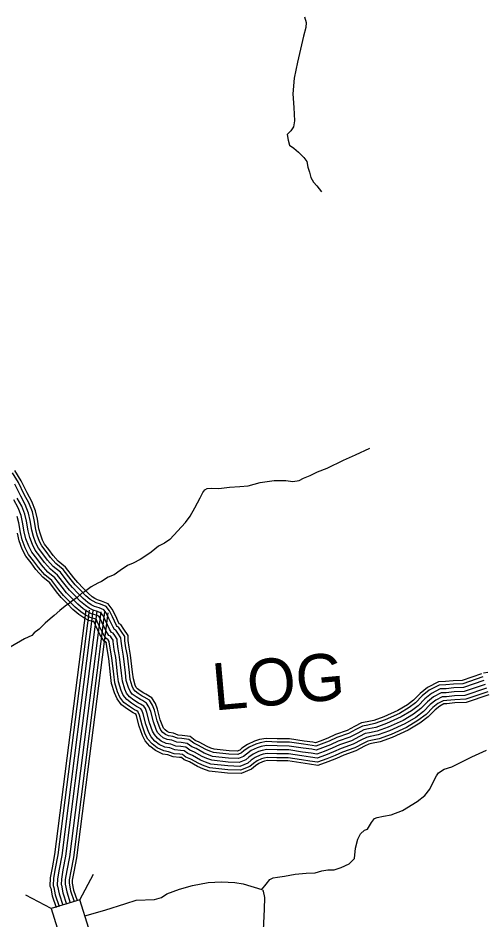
# Model space of a CAD drawing. Extents: x 1788175 to 1969470, y 584502 to 738744.
# Drawn here: x 1905098 to 1908773, y 634958 to 642062 of the extents above; entities that cross this region are included whole.
import ezdxf

# ---------------------------------------------------------------- set-up
doc = ezdxf.new("R2010")
doc.units = 0
for name, color, linetype in [('DESIGN - ROW - Right-of-Way and Easement Labels', 7, 'Continuous'), ('DESIGN - TRANSPORTATION - Text', 7, 'Continuous'), ('SURVEY - DRAINAGE - Storm Sewer', 7, 'Continuous'), ('SURVEY - TRANSPORTATION - Roads', 7, 'Continuous')]:
    doc.layers.add(name, color=color, linetype=linetype)

msp = doc.modelspace()

# ---------------------------------------------------------------- linework, layer by layer
at = {"layer": 'DESIGN - TRANSPORTATION - Text'}
for points in [[(1907356.7, 642072.7), (1907371.3, 642026.9), (1907367.8, 641988.8), (1907350.7, 641918.4), (1907301.3, 641715.4), (1907275, 641588.9), (1907266.6, 641464.6), (1907272, 641356.5), (1907279.4, 641252.4), (1907270, 641206.2), (1907248.4, 641173.9), (1907220.8, 641145.4), (1907227.4, 641101.5), (1907239.9, 641061.6), (1907272.2, 641036), (1907310.6, 641004.5), (1907353.2, 640963), (1907375.6, 640933.3), (1907384.2, 640887.4), (1907396.7, 640847.5), (1907407.2, 640805.6), (1907427.7, 640769.8), (1907454.1, 640740.1), (1907490.7, 640694.6)], [(1906418.1, 638088.1), (1906454.4, 638140), (1906493.5, 638204.6), (1906534.4, 638283.3), (1906555.9, 638325.7), (1906571.6, 638345.9), (1906589.5, 638356.2), (1906625.4, 638358.7), (1906681.4, 638357.5), (1906767.2, 638366.7), (1906847.1, 638371.8), (1906913, 638376.8), (1907006.5, 638404.1), (1907118.2, 638419.8), (1907210.2, 638419.1), (1907264.2, 638411.8), (1907314.1, 638418.5), (1907349.8, 638439.1), (1907401.5, 638459.8), (1907459.1, 638488.7), (1907536.6, 638517.8), (1907663.7, 638579.7), (1907759.1, 638621.1), (1907872.3, 638674.8)], [(1906418.1, 638088.1), (1906296.3, 637954.6), (1906253.3, 637926), (1906205.6, 637902.1), (1906148.2, 637854.3), (1906090.9, 637816.1), (1906062.3, 637797), (1906005, 637768.4), (1905962, 637749.3), (1905904.7, 637711.1), (1905856.9, 637677.6), (1905809.1, 637658.5), (1905756.6, 637625.1), (1905727.9, 637610.8), (1905675.4, 637582.1), (1905622.9, 637543.9), (1905599, 637529.6), (1905560.8, 637496.1), (1905532.1, 637477), (1905503.5, 637453.1), (1905470, 637429.3), (1905427, 637395.8), (1905384.1, 637357.6), (1905350.6, 637329), (1905312.4, 637295.5), (1905264.7, 637247.8), (1905226.4, 637219.1), (1905207.3, 637200), (1905150, 637171.4), (1905037.1, 637106.3)], [(1907021.4, 635199.6), (1907056, 635240.8), (1907083.5, 635277.3), (1907111.3, 635289.7), (1907145.2, 635296.2), (1907199.1, 635303), (1907282.8, 635320.2), (1907370.6, 635327.4), (1907440.5, 635330.4), (1907494.3, 635345.2), (1907542.2, 635351.9), (1907590.1, 635352.6), (1907647.8, 635371.4), (1907709.4, 635400.3), (1907750.8, 635443), (1907759.8, 635523.2), (1907776.8, 635595.5), (1907800.2, 635637.9), (1907829.9, 635664.4), (1907853.7, 635672.7), (1907885, 635727.2), (1907910.4, 635756.4), (1907930.5, 635765.9), (1907980.3, 635774.6), (1908040.1, 635787.5), (1908131.6, 635820.8), (1908246.6, 635892.6), (1908305.9, 635939.5), (1908345.2, 635988.1), (1908372.5, 636044.5), (1908397.8, 636093), (1908413.5, 636117.2), (1908459.1, 636145.9), (1908518.8, 636164.8), (1908588.3, 636197.8), (1908677.7, 636243.1), (1908792.9, 636294.8)], [(1905625.6, 634991.7), (1905783.1, 635036.2), (1905948.5, 635089.2), (1906030.2, 635113.4), (1906175.4, 635119.5), (1906229.4, 635134.3), (1906272.4, 635163), (1906372.7, 635201.2), (1906473, 635229.9), (1906597.2, 635253.7), (1906702.3, 635258.5), (1906807.3, 635253.7), (1906874.2, 635244.2), (1907021.4, 635199.6)], [(1907025.7, 635192.6), (1907030.7, 635184.4), (1907041.4, 635136.5), (1907040.6, 635042.4), (1907030.8, 634878), (1907027.2, 634537.5), (1907044.4, 634293.5), (1907067.8, 634037.5), (1907086.5, 633829.5), (1907111, 633631.6), (1907132.9, 633489.7), (1907130.5, 633367.5), (1907106.2, 633241), (1907081.6, 633136.5), (1907049.3, 633001.9), (1907042.6, 632903.7), (1907041.6, 632827.6), (1907050.5, 632759.6), (1907109.5, 632678.4)]]:
    msp.add_lwpolyline(points, dxfattribs=at)
at = {"layer": 'SURVEY - DRAINAGE - Storm Sewer'}
for p, q in [((1905586.7, 635118), (1905692.9, 635318.7)), ((1905359.6, 635048), (1905158.8, 635154.3))]:
    msp.add_line(p, q, dxfattribs=at)
msp.add_lwpolyline([(1905429.5, 634821), (1905656.6, 634890.9), (1905586.7, 635118), (1905359.6, 635048)], close=True, dxfattribs=at)
at = {"layer": 'SURVEY - TRANSPORTATION - Roads'}
for points in [[(1908754.4, 636897.3), (1908601.2, 636844.9), (1908530.9, 636842.2), (1908470, 636835.4), (1908413.6, 636834.6), (1908327.5, 636790), (1908269, 636742.3), (1908217.1, 636688.8), (1908169, 636652.9), (1908093.6, 636608.4), (1907983.9, 636558.1), (1907905.3, 636530), (1907852, 636518.5), (1907806.5, 636509.8), (1907751.5, 636481.3), (1907693.2, 636451.1), (1907601.9, 636418.5), (1907541, 636391), (1907480.4, 636367.3), (1907445.4, 636354.7), (1907422.5, 636358.5), (1907353.7, 636367.6), (1907240, 636384.9), (1907142.9, 636385.6), (1907055, 636388.7), (1907002.8, 636379.7), (1906962.8, 636367.7), (1906908.9, 636341), (1906864.1, 636310.2), (1906847.8, 636296.2), (1906826.6, 636287.7), (1906762.3, 636289.8), (1906645.5, 636302.5), (1906619.6, 636311.6), (1906590.4, 636324.1), (1906527.9, 636359.3), (1906496.4, 636372.8), (1906454.5, 636403.3), (1906392.3, 636412.2), (1906362.2, 636414.8), (1906324.7, 636429.2), (1906291.3, 636434.3), (1906273.5, 636442.4), (1906257.8, 636454.7), (1906246, 636468), (1906239.3, 636481.1), (1906219.8, 636535.6), (1906198.4, 636618.6), (1906181.1, 636662.8), (1906153.4, 636707.7), (1906105.5, 636736.3), (1906090.8, 636743.4), (1906061.5, 636762.4), (1906039.5, 636778.7), (1906030.6, 636790.6), (1906022.5, 636808.4), (1906007.7, 636856.9), (1906001.7, 636911.3), (1905985.7, 637044), (1905974.7, 637107), (1905966.9, 637160.1), (1905966.4, 637198), (1905933.4, 637247.9), (1905907.6, 637285.5), (1905897, 637290.6), (1905897, 637290.8), (1905866, 637356.1), (1905841.3, 637406.4), (1905809.4, 637447.8), (1905756.2, 637469.7), (1905723.6, 637480.1), (1905703.8, 637490.3), (1905682.4, 637504.1), (1905651.2, 637531.3), (1905611, 637572.3), (1905568.9, 637615.2), (1905537.8, 637652.5), (1905473.4, 637736.9), (1905414.4, 637784), (1905375.2, 637828.8), (1905340.2, 637876.2), (1905307.8, 637918.2), (1905291.3, 637950.2), (1905274.2, 637996.2), (1905263.4, 638040.1), (1905250.6, 638115.4), (1905235.8, 638179.9), (1905206.6, 638255), (1905170.1, 638321.7), (1905123.9, 638417), (1905074, 638498.5)], [(1908762.7, 636872.9), (1908606, 636819.4), (1908532.8, 636816.5), (1908471.7, 636809.7), (1908420, 636808.9), (1908341.7, 636768.4), (1908286.5, 636723.3), (1908234.1, 636669.4), (1908183.3, 636631.5), (1908105.5, 636585.5), (1907993.6, 636534.2), (1907912.3, 636505.2), (1907857.1, 636493.3), (1907815, 636485.3), (1907763.3, 636458.5), (1907703.5, 636427.4), (1907611.5, 636394.6), (1907550.9, 636367.3), (1907489.5, 636343.2), (1907447.8, 636328.2), (1907418.6, 636333.1), (1907350, 636342.1), (1907238, 636359.2), (1907142.3, 636359.9), (1907056.7, 636363), (1907008.7, 636354.7), (1906972.3, 636343.7), (1906921.9, 636318.8), (1906879.8, 636289.8), (1906861.3, 636274), (1906831.2, 636261.9), (1906760.5, 636264.1), (1906639.7, 636277.3), (1906610.2, 636287.7), (1906579, 636301.1), (1906516.5, 636336.2), (1906483.6, 636350.3), (1906444.5, 636378.8), (1906389.4, 636386.7), (1906356.3, 636389.5), (1906318, 636404.2), (1906283.9, 636409.4), (1906260.1, 636420.3), (1906240.1, 636435.8), (1906224.6, 636453.4), (1906215.7, 636470.8), (1906195.2, 636528), (1906173.9, 636610.7), (1906158, 636651.3), (1906134.8, 636688.8), (1906093.3, 636713.6), (1906078.2, 636720.9), (1906046.8, 636741.2), (1906021.2, 636760.3), (1906008.3, 636777.4), (1905998.4, 636799.3), (1905982.4, 636851.7), (1905976.2, 636908.3), (1905960.2, 637040.2), (1905949.3, 637102.9), (1905941.2, 637158), (1905940.8, 637190.1), (1905912.1, 637233.5), (1905890.2, 637265.4), (1905879.2, 637270.7), (1905874.4, 637278.3), (1905842.9, 637344.9), (1905819.4, 637392.7), (1905793.3, 637426.6), (1905747.3, 637445.5), (1905713.7, 637456.2), (1905690.9, 637468), (1905666.8, 637483.6), (1905633.6, 637512.6), (1905592.7, 637554.3), (1905549.8, 637597.9), (1905517.7, 637636.5), (1905454.8, 637718.8), (1905396.6, 637765.4), (1905355.2, 637812.7), (1905319.7, 637860.7), (1905286.1, 637904.3), (1905267.8, 637939.7), (1905249.6, 637988.6), (1905238.3, 638034.9), (1905225.3, 638110.4), (1905211.2, 638172.4), (1905183.2, 638244.1), (1905147.2, 638309.9), (1905101.3, 638404.7), (1905054.7, 638480.9)], [(1908772.8, 636843.6), (1908611.7, 636788.6), (1908535.2, 636785.6), (1908473.6, 636778.7), (1908427.8, 636778.1), (1908358.8, 636742.3), (1908307.4, 636700.4), (1908254.6, 636646), (1908200.5, 636605.6), (1908119.9, 636558), (1908005.3, 636505.5), (1907920.8, 636475.3), (1907863.3, 636463), (1907825.3, 636455.7), (1907777.6, 636430.9), (1907715.9, 636398.9), (1907623.1, 636365.8), (1907563, 636338.7), (1907500.4, 636314.2), (1907450.7, 636296.3), (1907414, 636302.4), (1907345.7, 636311.5), (1907235.5, 636328.2), (1907141.7, 636328.9), (1907058.8, 636331.9), (1907015.9, 636324.4), (1906983.7, 636314.7), (1906937.6, 636292), (1906898.7, 636265.2), (1906877.6, 636247.1), (1906836.7, 636230.7), (1906758.3, 636233.2), (1906632.8, 636246.8), (1906599, 636258.8), (1906565.2, 636273.2), (1906502.7, 636308.4), (1906468.2, 636323.1), (1906432.5, 636349.2), (1906385.9, 636355.9), (1906349.3, 636359), (1906310.1, 636374.1), (1906274.9, 636379.4), (1906243.9, 636393.6), (1906218.8, 636413.2), (1906198.9, 636435.8), (1906187.2, 636458.4), (1906165.5, 636518.9), (1906144.3, 636601.2), (1906130.2, 636637.4), (1906112.5, 636666.1), (1906078.6, 636686.3), (1906063, 636693.8), (1906029.1, 636715.8), (1905999.1, 636738), (1905981.5, 636761.5), (1905969.3, 636788.3), (1905951.9, 636845.5), (1905945.4, 636904.8), (1905929.5, 637035.7), (1905918.7, 637098), (1905910.2, 637155.5), (1905909.9, 637180.6), (1905886.3, 637216.2), (1905869.3, 637241), (1905857.8, 637246.6), (1905847.2, 637263.3), (1905815, 637331.5), (1905792.9, 637376.2), (1905773.8, 637401.1), (1905736.7, 637416.4), (1905701.8, 637427.5), (1905675.3, 637441.2), (1905648.2, 637458.7), (1905612.3, 637490), (1905570.5, 637532.6), (1905526.8, 637577.1), (1905493.5, 637617.2), (1905432.5, 637697), (1905375.1, 637742.9), (1905331, 637793.2), (1905294.9, 637842), (1905259.8, 637887.6), (1905239.3, 637927.2), (1905219.9, 637979.5), (1905207.9, 638028.6), (1905194.9, 638104.3), (1905181.5, 638163.2), (1905155.1, 638231), (1905119.6, 638295.7), (1905074.1, 638389.8)], [(1908782.8, 636814.2), (1908617.5, 636757.8), (1908537.5, 636754.6), (1908475.5, 636747.7), (1908435.5, 636747.2), (1908375.9, 636716.3), (1908328.4, 636677.5), (1908275.1, 636622.7), (1908217.7, 636579.8), (1908134.3, 636530.5), (1908017, 636476.8), (1907929.3, 636445.4), (1907869.5, 636432.6), (1907835.6, 636426.1), (1907791.8, 636403.4), (1907728.3, 636370.4), (1907634.7, 636337.1), (1907575, 636310.2), (1907511.3, 636285.2), (1907453.6, 636264.3), (1907409.4, 636271.7), (1907341.3, 636280.8), (1907233, 636297.2), (1907141, 636297.9), (1907060.9, 636300.8), (1907023, 636294.2), (1906995.1, 636285.8), (1906953.4, 636265.2), (1906917.7, 636240.6), (1906893.9, 636220.2), (1906842.2, 636199.5), (1906756.1, 636202.2), (1906625.9, 636216.4), (1906587.7, 636229.9), (1906551.5, 636245.4), (1906489, 636280.5), (1906452.8, 636296), (1906420.5, 636319.6), (1906382.4, 636325.1), (1906342.3, 636328.5), (1906302.1, 636343.9), (1906266, 636349.4), (1906227.8, 636366.9), (1906197.4, 636390.5), (1906173.1, 636418.2), (1906158.7, 636446), (1906135.8, 636509.8), (1906114.8, 636591.6), (1906102.3, 636623.5), (1906090.1, 636643.3), (1906063.8, 636659), (1906047.7, 636666.8), (1906011.4, 636690.3), (1905977.1, 636715.8), (1905954.7, 636745.5), (1905940.2, 636777.4), (1905921.4, 636839.2), (1905914.6, 636901.2), (1905898.9, 637031.2), (1905888, 637093.1), (1905879.3, 637153.1), (1905879, 637171.1), (1905860.6, 637198.9), (1905848.4, 637216.7), (1905836.3, 637222.6), (1905820, 637248.4), (1905787, 637318), (1905766.5, 637359.8), (1905754.3, 637375.6), (1905726.1, 637387.2), (1905689.9, 637398.7), (1905659.7, 637414.3), (1905629.5, 637433.9), (1905591, 637467.4), (1905548.4, 637510.9), (1905503.8, 637556.3), (1905469.2, 637597.8), (1905410.2, 637675.1), (1905353.6, 637720.4), (1905306.8, 637773.8), (1905270.2, 637823.3), (1905233.5, 637870.9), (1905210.9, 637914.6), (1905190.2, 637970.4), (1905177.5, 638022.3), (1905164.5, 638098.2), (1905151.8, 638154.1), (1905126.9, 638217.9), (1905092.1, 638281.5)], [(1908782.8, 636814.2), (1908617.5, 636757.8), (1908537.5, 636754.6), (1908475.5, 636747.7), (1908435.5, 636747.2), (1908375.9, 636716.3), (1908328.4, 636677.5), (1908275.1, 636622.7), (1908217.7, 636579.8), (1908134.3, 636530.5), (1908017, 636476.8), (1907929.3, 636445.4), (1907869.5, 636432.6), (1907835.6, 636426.1), (1907791.8, 636403.4), (1907728.3, 636370.4), (1907634.7, 636337.1), (1907575, 636310.2), (1907511.3, 636285.2), (1907453.6, 636264.3), (1907409.4, 636271.7), (1907341.3, 636280.8), (1907233, 636297.2), (1907141, 636297.9), (1907060.9, 636300.8), (1907023, 636294.2), (1906995.1, 636285.8), (1906953.4, 636265.2), (1906917.7, 636240.6), (1906893.9, 636220.2), (1906842.2, 636199.5), (1906756.1, 636202.2), (1906625.9, 636216.4), (1906587.7, 636229.9), (1906551.5, 636245.4), (1906489, 636280.5), (1906452.8, 636296), (1906420.5, 636319.6), (1906382.4, 636325.1), (1906342.3, 636328.5), (1906302.1, 636343.9), (1906266, 636349.4), (1906227.8, 636366.9), (1906197.4, 636390.5), (1906173.1, 636418.2), (1906158.7, 636446), (1906135.8, 636509.8), (1906114.8, 636591.6), (1906102.3, 636623.5), (1906090.1, 636643.3), (1906063.8, 636659), (1906047.7, 636666.8), (1906011.4, 636690.3), (1905977.1, 636715.8), (1905954.7, 636745.5), (1905940.2, 636777.4), (1905921.4, 636839.2), (1905914.6, 636901.2), (1905898.9, 637031.2), (1905888, 637093.1), (1905879.3, 637153.1), (1905879, 637171.1), (1905860.6, 637198.9), (1905848.4, 637216.7), (1905836.3, 637222.6), (1905820, 637248.4), (1905787, 637318), (1905766.5, 637359.8), (1905754.3, 637375.6), (1905726.1, 637387.2), (1905689.9, 637398.7), (1905659.7, 637414.3), (1905629.5, 637433.9), (1905591, 637467.4), (1905548.4, 637510.9), (1905503.8, 637556.3), (1905469.2, 637597.8), (1905410.2, 637675.1), (1905353.6, 637720.4), (1905306.8, 637773.8), (1905270.2, 637823.3), (1905233.5, 637870.9), (1905210.9, 637914.6), (1905190.2, 637970.4), (1905177.5, 638022.3), (1905164.5, 638098.2), (1905151.8, 638154.1), (1905126.9, 638217.9), (1905092.1, 638281.5)], [(1908792.8, 636784.9), (1908623.2, 636727), (1908539.8, 636723.7), (1908477.5, 636716.8), (1908443.3, 636716.3), (1908393, 636690.2), (1908349.4, 636654.6), (1908295.6, 636599.3), (1908234.9, 636553.9), (1908148.7, 636503), (1908028.7, 636448), (1907937.8, 636415.6), (1907875.7, 636402.2), (1907845.8, 636396.5), (1907806.1, 636375.9), (1907740.7, 636342), (1907646.3, 636308.3), (1907587, 636281.6), (1907522.2, 636256.2), (1907456.4, 636232.4), (1907404.8, 636241.1), (1907336.9, 636250.1), (1907230.6, 636266.2), (1907140.3, 636266.9), (1907063, 636269.7), (1907030.2, 636264), (1907006.5, 636256.9), (1906969.1, 636238.4), (1906936.6, 636216), (1906910.2, 636193.4), (1906847.7, 636168.3), (1906754, 636171.3), (1906619, 636186), (1906576.4, 636201), (1906537.7, 636217.5), (1906475.3, 636252.7), (1906437.4, 636268.9), (1906408.4, 636290), (1906378.8, 636294.3), (1906335.3, 636298), (1906294.1, 636313.8), (1906257.1, 636319.4), (1906211.6, 636340.2), (1906176.1, 636367.8), (1906147.3, 636400.6), (1906130.2, 636433.6), (1906106.2, 636500.7), (1906085.2, 636582.1), (1906074.5, 636609.6), (1906067.7, 636620.6), (1906049.1, 636631.7), (1906032.5, 636639.7), (1905993.7, 636664.8), (1905955, 636693.6), (1905927.8, 636729.6), (1905911.2, 636766.4), (1905890.9, 636832.9), (1905883.8, 636897.6), (1905868.2, 637026.6), (1905857.4, 637088.2), (1905848.3, 637150.6), (1905848.1, 637161.6), (1905834.9, 637181.6), (1905827.5, 637192.4), (1905814.9, 637198.5), (1905792.8, 637233.4), (1905759.1, 637304.5), (1905740, 637343.3), (1905734.8, 637350.1), (1905715.5, 637358.1), (1905678, 637370), (1905644.2, 637387.5), (1905610.8, 637409.1), (1905569.7, 637444.8), (1905526.3, 637489.1), (1905480.8, 637535.5), (1905445, 637578.5), (1905387.9, 637653.3), (1905332.1, 637697.9), (1905282.7, 637754.3), (1905245.4, 637804.6), (1905207.3, 637854.2), (1905182.5, 637902.1), (1905160.5, 637961.3), (1905147.1, 638016), (1905134.1, 638092.2), (1905122, 638145), (1905098.8, 638204.7), (1905064.5, 638267.2)], [(1908802.8, 636755.6), (1908628.9, 636696.2), (1908542.1, 636692.8), (1908479.4, 636685.8), (1908451.1, 636685.4), (1908410.1, 636664.2), (1908370.4, 636631.7), (1908316.2, 636575.9), (1908252.1, 636528.1), (1908163.1, 636475.5), (1908040.3, 636419.3), (1907946.4, 636385.7), (1907881.8, 636371.8), (1907856.1, 636366.9), (1907820.4, 636348.4), (1907753.1, 636313.5), (1907657.9, 636279.5), (1907599.1, 636253), (1907533.1, 636227.2), (1907459.3, 636200.5), (1907400.3, 636210.4), (1907332.6, 636219.4), (1907228.1, 636235.3), (1907139.7, 636235.9), (1907065.2, 636238.6), (1907037.3, 636233.8), (1907018, 636227.9), (1906984.8, 636211.6), (1906955.5, 636191.4), (1906926.6, 636166.5), (1906853.2, 636137.1), (1906751.8, 636140.4), (1906612, 636155.5), (1906565.2, 636172.1), (1906524, 636189.7), (1906461.5, 636224.8), (1906421.9, 636241.8), (1906396.4, 636260.4), (1906375.3, 636263.4), (1906328.3, 636267.5), (1906286.1, 636283.7), (1906248.1, 636289.4), (1906195.4, 636313.5), (1906154.8, 636345.2), (1906121.5, 636383), (1906101.7, 636421.2), (1906076.5, 636491.6), (1906055.6, 636572.6), (1906046.6, 636595.7), (1906045.3, 636597.9), (1906034.4, 636604.4), (1906017.3, 636612.6), (1905976, 636639.3), (1905932.9, 636671.4), (1905901, 636713.7), (1905882.1, 636755.5), (1905860.4, 636826.7), (1905853, 636894.1), (1905837.5, 637022.1), (1905826.8, 637083.3), (1905817.3, 637148.1), (1905817.3, 637152.1), (1905809.2, 637164.2), (1905806.6, 637168.1), (1905793.4, 637174.4), (1905765.6, 637218.4), (1905731.2, 637291.1), (1905713.6, 637326.8), (1905715.3, 637324.6), (1905704.9, 637328.9), (1905666.2, 637341.2), (1905628.6, 637360.6), (1905592.1, 637384.3), (1905548.4, 637422.3), (1905504.1, 637467.4), (1905457.8, 637514.7), (1905420.7, 637559.2), (1905365.5, 637631.4), (1905310.5, 637675.4), (1905258.5, 637734.9), (1905220.7, 637786), (1905181, 637837.5), (1905154.1, 637889.5), (1905130.8, 637952.2), (1905116.8, 638009.7), (1905103.7, 638086.1), (1905092.3, 638135.9)], [(1908810.8, 636732.2), (1908633.5, 636671.6), (1908544, 636668.1), (1908481, 636661.1), (1908457.3, 636660.7), (1908423.8, 636643.4), (1908387.1, 636613.5), (1908332.5, 636557.3), (1908265.8, 636507.5), (1908174.5, 636453.6), (1908049.7, 636396.4), (1907953.1, 636361.9), (1907886.8, 636347.6), (1907864.3, 636343.3), (1907831.8, 636326.4), (1907762.9, 636290.7), (1907667.1, 636256.6), (1907608.7, 636230.2), (1907541.9, 636204), (1907461.6, 636175.1), (1907396.6, 636186), (1907329.1, 636194.9), (1907226.2, 636210.6), (1907139.1, 636211.2), (1907066.8, 636213.8), (1907043, 636209.7), (1907027.1, 636204.9), (1906997.4, 636190.2), (1906970.6, 636171.8), (1906939.6, 636145.1), (1906857.6, 636112.2), (1906750, 636115.7), (1906606.5, 636131.3), (1906556.2, 636149), (1906513.1, 636167.5), (1906450.6, 636202.7), (1906409.6, 636220.2), (1906386.8, 636236.8), (1906372.5, 636238.9), (1906322.7, 636243.1), (1906279.8, 636259.6), (1906241, 636265.5), (1906182.5, 636292.2), (1906137.7, 636327.1), (1906100.9, 636368.9), (1906079, 636411.4), (1906052.9, 636484.3), (1906032.1, 636565), (1906024.4, 636584.6), (1906027.4, 636579.7), (1906022.7, 636582.6), (1906005.2, 636591), (1905961.9, 636619), (1905915.3, 636653.7), (1905879.6, 636701), (1905858.9, 636746.7), (1905836.1, 636821.7), (1905828.4, 636891.3), (1905813.1, 637018.5), (1905802.4, 637079.4), (1905792.6, 637146.2), (1905792.6, 637144.5), (1905788.7, 637150.4), (1905789.9, 637148.7), (1905776.3, 637155.3), (1905743.9, 637206.5), (1905708.9, 637280.3), (1905692.5, 637313.7), (1905699.7, 637304.3), (1905696.4, 637305.7), (1905656.7, 637318.3), (1905616.2, 637339.2), (1905577.2, 637364.5), (1905531.5, 637404.3), (1905486.5, 637450.1), (1905439.4, 637498.1), (1905401.4, 637543.8), (1905347.7, 637614), (1905293.4, 637657.5), (1905239.2, 637719.3), (1905201, 637771.1), (1905160.1, 637824.1), (1905131.5, 637879.5), (1905107.2, 637944.9), (1905092.6, 638004.7)], [(1905632.5, 637400.4), (1905386.8, 635474.6), (1905366.4, 635368.6), (1905352.4, 635289.1), (1905350.2, 635224.5), (1905355.7, 635208.7), (1905366.8, 635149), (1905397.9, 635055.8)], [(1905658, 637397.2), (1905412.2, 635470.5), (1905391.7, 635363.9), (1905378, 635286.5), (1905376, 635228.5), (1905380.6, 635215.3), (1905391.8, 635155.5), (1905422.3, 635063.9)], [(1905688.7, 637393.3), (1905442.8, 635465.6), (1905422.2, 635358.3), (1905408.9, 635283.2), (1905407.2, 635233.2), (1905410.6, 635223.3), (1905421.9, 635163.3), (1905451.7, 635073.7)], [(1905719.5, 637389.3), (1905473.5, 635460.7), (1905452.6, 635352.7), (1905439.8, 635280), (1905438.4, 635237.9), (1905440.7, 635231.3), (1905451.9, 635171.1), (1905481.1, 635083.5)], [(1905719.5, 637389.3), (1905473.5, 635460.7), (1905452.6, 635352.7), (1905439.8, 635280), (1905438.4, 635237.9), (1905440.7, 635231.3), (1905451.9, 635171.1), (1905481.1, 635083.5)], [(1905750.2, 637385.4), (1905504.1, 635455.8), (1905483.1, 635347.1), (1905470.7, 635276.7), (1905469.6, 635242.6), (1905470.7, 635239.3), (1905482, 635178.9), (1905510.5, 635093.3)], [(1905781, 637381.5), (1905534.7, 635450.9), (1905513.6, 635341.4), (1905501.6, 635273.5), (1905500.7, 635247.3), (1905500.8, 635247.2), (1905512.1, 635186.6), (1905539.9, 635103.1)], [(1905805.5, 637378.4), (1905559.1, 635447), (1905537.9, 635337), (1905526.3, 635270.9), (1905525.5, 635249.3), (1905536.1, 635192.8), (1905563.4, 635110.9)], [(1908803.2, 636906.3), (1908769.1, 636900.9)]]:
    msp.add_lwpolyline(points, dxfattribs=at)

# ---------------------------------------------------------------- texts
at = {"layer": 'DESIGN - ROW - Right-of-Way and Easement Labels'}
msp.add_text('LOG', height=370, rotation=5.07711, dxfattribs=at).set_placement((1906645.9, 636607.6))

doc.saveas('drawing.dxf')
